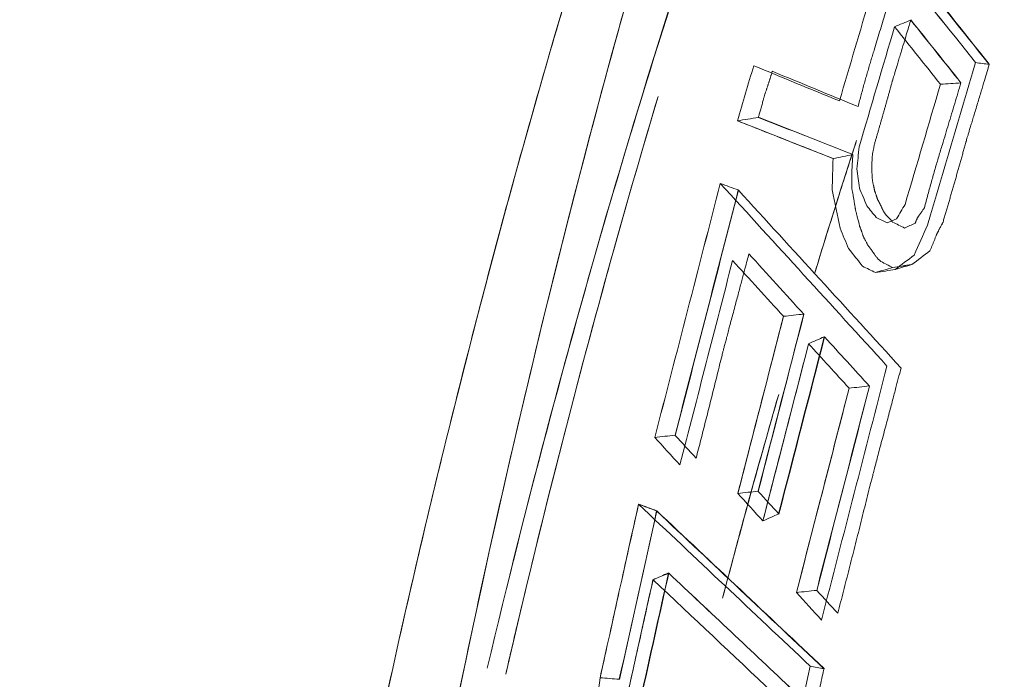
# Model space of a CAD drawing. Header units: millimetres. Extents: x -10 to 594, y 0 to 420.
# Tile 362 of 656: x 203.294 to 203.629, y 281.91 to 282.136. Entities that reach past the tile are written whole.
import ezdxf

# ---------------------------------------------------------------- set-up
doc = ezdxf.new("R2010")
doc.units = ezdxf.units.MM
doc.layers.add('1', color=7, linetype='Continuous', true_color=0xffffff)

msp = doc.modelspace()

# ---------------------------------------------------------------- linework, layer by layer
at = {"layer": '1', "color": 155, "linetype": 'Continuous', "lineweight": 18}
for points, knots in [([(203.4531, 283.65714), (203.36863, 283.65731), (203.20056, 283.62298), (202.87891, 283.42161), (202.5248, 282.9323), (202.23691, 282.05317), (202.13431, 281.01625), (202.23691, 279.97932), (202.5248, 279.10019), (202.87891, 278.61088), (203.20056, 278.40951), (203.36863, 278.37518), (203.4531, 278.37535)], [0, 0, 0, 0, 0.062502, 0.125002, 0.250001, 0.375001, 0.5, 0.624999, 0.749999, 0.874998, 0.937498, 1, 1, 1, 1]), ([(203.45309, 278.37538), (203.36863, 278.3752), (203.20057, 278.40953), (202.87892, 278.61091), (202.52481, 279.10021), (202.23693, 279.97933), (202.13433, 281.01625), (202.23693, 282.05316), (202.52481, 282.93228), (202.87892, 283.42159), (203.20057, 283.62296), (203.36863, 283.65729), (203.45309, 283.65711)], [0, 0, 0, 0, 0.062498, 0.124998, 0.249999, 0.374999, 0.5, 0.625001, 0.750001, 0.875002, 0.937502, 1, 1, 1, 1]), ([(203.56889, 278.40211), (203.48595, 278.40193), (203.32101, 278.43591), (203.00551, 278.63525), (202.65827, 279.11961), (202.37574, 279.98983), (202.27497, 281.01625), (202.37574, 282.04267), (202.65827, 282.91289), (203.00551, 283.39724), (203.32101, 283.59658), (203.48595, 283.63056), (203.56889, 283.63038)], [0, 0, 0, 0, 0.062503, 0.125003, 0.250002, 0.375001, 0.5, 0.624999, 0.749998, 0.874997, 0.937497, 1, 1, 1, 1]), ([(203.48933, 283.62522), (203.43327, 283.61791), (203.29574, 283.58054), (203.00553, 283.39718), (202.65829, 282.91284), (202.37578, 282.04264), (202.27501, 281.01625), (202.37578, 279.98985), (202.65829, 279.11965), (203.00553, 278.63531), (203.27172, 278.46713), (203.38357, 278.42965), (203.41425, 278.42178)], [0, 0, 0, 0, 0.045132, 0.111558, 0.24441, 0.377262, 0.510113, 0.642965, 0.775817, 0.908668, 0.975094, 1, 1, 1, 1]), ([(203.76163, 283.58571), (203.68121, 283.58588), (203.52139, 283.55248), (203.21596, 283.35655), (202.87999, 282.88048), (202.60633, 282.02513), (202.5086, 281.01625), (202.60633, 280.00736), (202.87999, 279.15202), (203.21596, 278.67594), (203.52139, 278.48001), (203.68121, 278.44661), (203.76163, 278.44678)], [0, 0, 0, 0, 0.062503, 0.125003, 0.250002, 0.375001, 0.5, 0.624999, 0.749998, 0.874997, 0.937497, 1, 1, 1, 1]), ([(203.76162, 278.44682), (203.68122, 278.44665), (203.5214, 278.48005), (203.21598, 278.67598), (202.88001, 279.15205), (202.60636, 280.00738), (202.50864, 281.01625), (202.60636, 282.02511), (202.88001, 282.88045), (203.21598, 283.35651), (203.5214, 283.55244), (203.68122, 283.58584), (203.76162, 283.58567)], [0, 0, 0, 0, 0.062497, 0.124997, 0.249998, 0.374999, 0.5, 0.625001, 0.750002, 0.875003, 0.937503, 1, 1, 1, 1]), ([(203.32894, 283.56116), (203.25205, 283.52801), (203.02041, 283.37952), (202.67821, 282.90175), (202.39765, 282.03664), (202.2976, 281.01625), (202.39765, 279.99585), (202.67821, 279.13074), (203.02041, 278.65297), (203.25205, 278.50448), (203.32894, 278.47133)], [0, 0, 0, 0, 0.069043, 0.212695, 0.356348, 0.5, 0.643652, 0.787305, 0.930957, 1, 1, 1, 1]), ([(203.32894, 278.47133), (203.25205, 278.50448), (203.02041, 278.65297), (202.67821, 279.13074), (202.39765, 279.99585), (202.2976, 281.01625), (202.39765, 282.03664), (202.67821, 282.90175), (203.02041, 283.37952), (203.25205, 283.52801), (203.32894, 283.56116)], [0, 0, 0, 0, 0.069043, 0.212695, 0.356348, 0.5, 0.643652, 0.787305, 0.930957, 1, 1, 1, 1]), ([(203.87674, 278.47357), (203.79781, 278.47341), (203.64099, 278.50646), (203.34149, 278.70034), (203.01215, 279.17146), (202.74375, 280.01789), (202.64785, 281.01625), (202.74375, 282.01461), (203.01215, 282.86104), (203.34149, 283.33215), (203.64099, 283.52603), (203.79781, 283.55909), (203.87674, 283.55892)], [0, 0, 0, 0, 0.0625, 0.125, 0.25, 0.375, 0.5, 0.625, 0.75, 0.875, 0.9375, 1, 1, 1, 1]), ([(203.87674, 283.55892), (203.79781, 283.55909), (203.64099, 283.52603), (203.34149, 283.33215), (203.01215, 282.86104), (202.74375, 282.01461), (202.64785, 281.01625), (202.74375, 280.01789), (203.01215, 279.17146), (203.34149, 278.70034), (203.64099, 278.50646), (203.79781, 278.47341), (203.87674, 278.47357)], [0, 0, 0, 0, 0.0625, 0.125, 0.25, 0.375, 0.5, 0.625, 0.75, 0.875, 0.9375, 1, 1, 1, 1]), ([(203.89065, 278.4889), (203.81225, 278.48873), (203.6565, 278.52159), (203.35905, 278.7143), (203.032, 279.18258), (202.76552, 280.0239), (202.67033, 281.01625), (202.76552, 282.00859), (203.032, 282.84992), (203.35905, 283.31819), (203.6565, 283.51091), (203.81225, 283.54376), (203.89065, 283.54359)], [0, 0, 0, 0, 0.0625, 0.125, 0.25, 0.375, 0.5, 0.625, 0.75, 0.875, 0.9375, 1, 1, 1, 1]), ([(203.89065, 283.54359), (203.81225, 283.54376), (203.6565, 283.51091), (203.35905, 283.31819), (203.032, 282.84992), (202.76552, 282.00859), (202.67033, 281.01625), (202.76552, 280.0239), (203.032, 279.18258), (203.35905, 278.7143), (203.6565, 278.52159), (203.81225, 278.48873), (203.89065, 278.4889)], [0, 0, 0, 0, 0.0625, 0.125, 0.25, 0.375, 0.5, 0.625, 0.75, 0.875, 0.9375, 1, 1, 1, 1]), ([(203.9277, 283.34978), (203.85515, 283.34994), (203.71099, 283.3196), (203.43567, 283.14166), (203.13328, 282.7093), (202.88785, 281.93249), (202.80052, 281.01625), (202.88785, 280.1), (203.13328, 279.32319), (203.43567, 278.89083), (203.71099, 278.71289), (203.85515, 278.68255), (203.9277, 278.68271)], [0, 0, 0, 0, 0.0625, 0.125, 0.25, 0.375, 0.5, 0.625, 0.75, 0.875, 0.9375, 1, 1, 1, 1]), ([(203.9277, 278.68271), (203.85515, 278.68255), (203.71099, 278.71289), (203.43567, 278.89083), (203.13328, 279.32319), (202.88785, 280.1), (202.80052, 281.01625), (202.88785, 281.93249), (203.13328, 282.7093), (203.43567, 283.14166), (203.71099, 283.3196), (203.85515, 283.34994), (203.9277, 283.34978)], [0, 0, 0, 0, 0.0625, 0.125, 0.25, 0.375, 0.5, 0.625, 0.75, 0.875, 0.9375, 1, 1, 1, 1]), ([(204.40352, 278.79375), (204.33394, 278.7936), (204.19588, 278.82249), (203.93276, 278.99196), (203.64432, 279.40375), (203.41025, 280.1436), (203.32698, 281.01625), (203.41025, 281.88889), (203.64432, 282.62874), (203.93276, 283.04053), (204.19588, 283.21), (204.33394, 283.23889), (204.40352, 283.23875)], [0, 0, 0, 0, 0.0625, 0.125, 0.25, 0.375, 0.5, 0.625, 0.75, 0.875, 0.9375, 1, 1, 1, 1]), ([(204.40352, 283.23875), (204.40271, 283.23875), (204.40107, 283.23875), (204.39862, 283.23873), (204.39617, 283.23871), (204.39372, 283.23867), (204.39127, 283.23862), (204.38882, 283.23856), (204.38637, 283.23849), (204.38392, 283.23841), (204.38148, 283.23831), (204.37903, 283.2382), (204.37658, 283.23808), (204.37414, 283.23795), (204.37169, 283.23781), (204.36925, 283.23765), (204.36681, 283.23748), (204.36437, 283.2373), (204.36193, 283.23711), (204.35949, 283.23691), (204.35705, 283.23669), (204.35461, 283.23646), (204.35217, 283.23622), (204.34973, 283.23597), (204.34729, 283.23571), (204.34486, 283.23543), (204.34242, 283.23515), (204.33999, 283.23485), (204.33755, 283.23453), (204.33512, 283.23421), (204.33269, 283.23388), (204.33026, 283.23353), (204.32782, 283.23317), (204.32539, 283.2328), (204.32296, 283.23242), (204.32053, 283.23202), (204.31811, 283.23161), (204.31568, 283.2312), (204.31325, 283.23076), (204.31082, 283.23032), (204.3084, 283.22987), (204.30597, 283.2294), (204.30355, 283.22892), (204.30113, 283.22843), (204.2987, 283.22793), (204.29628, 283.22741), (204.29386, 283.22689), (204.29144, 283.22635), (204.28902, 283.2258), (204.2866, 283.22524), (204.28418, 283.22466), (204.28176, 283.22408), (204.27934, 283.22348), (204.27692, 283.22287), (204.27451, 283.22225), (204.27209, 283.22161), (204.26968, 283.22097), (204.26726, 283.22031), (204.26485, 283.21964), (204.26243, 283.21896), (204.26002, 283.21827), (204.25761, 283.21756), (204.2552, 283.21684), (204.25279, 283.21611), (204.25038, 283.21537), (204.24797, 283.21462), (204.24556, 283.21385), (204.24315, 283.21308), (204.24074, 283.21229), (204.23834, 283.21149), (204.23593, 283.21067), (204.23352, 283.20985), (204.23112, 283.20901), (204.22871, 283.20816), (204.22631, 283.2073), (204.22391, 283.20643), (204.2215, 283.20555), (204.2191, 283.20465), (204.2167, 283.20374), (204.2143, 283.20282), (204.2119, 283.20189), (204.2095, 283.20094), (204.2071, 283.19999), (204.2047, 283.19902), (204.2023, 283.19804), (204.1999, 283.19705), (204.18479, 283.19072), (204.15713, 283.17787), (204.1173, 283.15582), (204.07802, 283.13051), (204.03929, 283.10193), (203.99797, 283.06746), (203.95432, 283.02621), (203.90866, 282.97716), (203.86414, 282.9233), (203.82084, 282.86476), (203.77892, 282.80184), (203.73854, 282.73473), (203.69979, 282.66355), (203.6627, 282.5884), (203.62734, 282.50947), (203.59381, 282.42691), (203.56215, 282.34083), (203.52913, 282.2415), (203.49572, 282.1281), (203.46318, 281.99979), (203.43707, 281.87842), (203.41636, 281.76547), (203.40009, 281.66198), (203.38623, 281.55674), (203.37481, 281.44998), (203.36586, 281.34218), (203.35944, 281.23381), (203.35559, 281.12513), (203.35431, 281.01625), (203.35559, 280.90737), (203.35944, 280.79869), (203.36586, 280.69032), (203.37481, 280.58252), (203.38623, 280.47576), (203.40009, 280.37052), (203.41635, 280.26703), (203.435, 280.16536), (203.45597, 280.06574), (203.47923, 279.96839), (203.50473, 279.87344), (203.53242, 279.78108), (203.56215, 279.69166), (203.5938, 279.60559), (203.62734, 279.52303), (203.66269, 279.44409), (203.69978, 279.36894), (203.73854, 279.29777), (203.77891, 279.23066), (203.82084, 279.16773), (203.86414, 279.1092), (203.90865, 279.05534), (203.95432, 279.00629), (204.00109, 278.96208), (204.04887, 278.92281), (204.09755, 278.8886), (204.14711, 278.8595), (204.18209, 278.84287), (204.20193, 278.8346), (204.20637, 278.83279), (204.2108, 278.83103), (204.21523, 278.8293), (204.21967, 278.82762), (204.22411, 278.82598), (204.22855, 278.82438), (204.233, 278.82282), (204.23744, 278.8213), (204.24189, 278.81982), (204.24634, 278.81838), (204.25079, 278.81698), (204.25525, 278.81563), (204.2597, 278.81431), (204.26416, 278.81304), (204.26862, 278.8118), (204.27309, 278.81061), (204.27755, 278.80946), (204.28202, 278.80834), (204.28649, 278.80727), (204.29096, 278.80624), (204.29543, 278.80525), (204.29991, 278.8043), (204.30439, 278.8034), (204.30887, 278.80253), (204.31335, 278.8017), (204.31784, 278.80092), (204.32233, 278.80017), (204.32682, 278.79947), (204.33131, 278.79881), (204.33581, 278.79818), (204.3403, 278.7976), (204.3448, 278.79706), (204.34931, 278.79656), (204.35381, 278.7961), (204.35832, 278.79568), (204.36283, 278.7953), (204.36734, 278.79497), (204.37185, 278.79467), (204.37637, 278.79442), (204.38089, 278.7942), (204.38541, 278.79403), (204.38994, 278.79389), (204.39446, 278.7938), (204.39899, 278.79375), (204.40201, 278.79375), (204.40352, 278.79375)], [0, 0, 0, 0, 0.000746, 0.001492, 0.002237, 0.002983, 0.003728, 0.004473, 0.005218, 0.005962, 0.006707, 0.007451, 0.008195, 0.008939, 0.009683, 0.010427, 0.01117, 0.011913, 0.012657, 0.0134, 0.014143, 0.014885, 0.015628, 0.016371, 0.017113, 0.017855, 0.018598, 0.01934, 0.020082, 0.020824, 0.021566, 0.022307, 0.023049, 0.023791, 0.024532, 0.025274, 0.026015, 0.026757, 0.027498, 0.028239, 0.02898, 0.029722, 0.030463, 0.031204, 0.031945, 0.032686, 0.033427, 0.034168, 0.034909, 0.03565, 0.036391, 0.037132, 0.037874, 0.038615, 0.039356, 0.040097, 0.040838, 0.041579, 0.04232, 0.043062, 0.043803, 0.044545, 0.045286, 0.046027, 0.046769, 0.047511, 0.048252, 0.048994, 0.049736, 0.050478, 0.05122, 0.051962, 0.052705, 0.053447, 0.054189, 0.054932, 0.055675, 0.056418, 0.057161, 0.057904, 0.058647, 0.05939, 0.060134, 0.060878, 0.061621, 0.062365, 0.06311, 0.075698, 0.088229, 0.100725, 0.113207, 0.125697, 0.14129, 0.156857, 0.172441, 0.188081, 0.20372, 0.219302, 0.234867, 0.250452, 0.266047, 0.281627, 0.297231, 0.312895, 0.333766, 0.354549, 0.375329, 0.390906, 0.406468, 0.422052, 0.437697, 0.453344, 0.468917, 0.484456, 0.499999, 0.515541, 0.531079, 0.546652, 0.5623, 0.577944, 0.593528, 0.60909, 0.624668, 0.640257, 0.655835, 0.67144, 0.687107, 0.70277, 0.718373, 0.733954, 0.74955, 0.765134, 0.780698, 0.796281, 0.811921, 0.82756, 0.843143, 0.858711, 0.874306, 0.889914, 0.905519, 0.921164, 0.93689, 0.938265, 0.93964, 0.941013, 0.942387, 0.94376, 0.945132, 0.946504, 0.947876, 0.949247, 0.950618, 0.951989, 0.953359, 0.954729, 0.956099, 0.957469, 0.958839, 0.960208, 0.961578, 0.962947, 0.964317, 0.965686, 0.967055, 0.968425, 0.969794, 0.971164, 0.972534, 0.973903, 0.975274, 0.976644, 0.978014, 0.979385, 0.980756, 0.982128, 0.9835, 0.984872, 0.986244, 0.987618, 0.988991, 0.990365, 0.99174, 0.993115, 0.994491, 0.995867, 0.997244, 0.998622, 1, 1, 1, 1]), ([(203.32653, 281.0988), (203.32656, 281.10046), (203.32662, 281.10378), (203.32672, 281.10877), (203.32682, 281.11375), (203.32693, 281.11873), (203.32705, 281.12371), (203.32717, 281.1287), (203.3273, 281.13368), (203.32743, 281.13865), (203.32757, 281.14363), (203.32771, 281.14861), (203.32786, 281.15359), (203.32802, 281.15856), (203.32818, 281.16354), (203.32834, 281.16851), (203.32852, 281.17348), (203.32869, 281.17846), (203.32888, 281.18343), (203.32907, 281.1884), (203.32926, 281.19337), (203.32946, 281.19833), (203.32967, 281.2033), (203.32988, 281.20827), (203.3301, 281.21323), (203.33032, 281.2182), (203.33055, 281.22316), (203.33078, 281.22812), (203.33102, 281.23309), (203.33127, 281.23805), (203.33152, 281.24301), (203.33178, 281.24797), (203.33204, 281.25292), (203.33231, 281.25788), (203.33258, 281.26284), (203.33286, 281.26779), (203.33315, 281.27275), (203.33344, 281.2777), (203.33374, 281.28265), (203.33404, 281.28761), (203.33435, 281.29256), (203.33466, 281.29751), (203.33498, 281.30246), (203.3353, 281.3074), (203.33563, 281.31235), (203.33597, 281.3173), (203.33631, 281.32224), (203.33666, 281.32719), (203.33701, 281.33213), (203.33737, 281.33707), (203.33774, 281.34202), (203.33811, 281.34696), (203.33848, 281.3519), (203.33886, 281.35684), (203.33925, 281.36177), (203.33964, 281.36671), (203.34004, 281.37165), (203.34045, 281.37658), (203.34086, 281.38152), (203.34127, 281.38645), (203.34169, 281.39138), (203.34212, 281.39631), (203.34255, 281.40125), (203.34299, 281.40618), (203.34343, 281.4111), (203.34388, 281.41603), (203.34434, 281.42096), (203.3448, 281.42589), (203.34526, 281.43081), (203.34574, 281.43574), (203.34621, 281.44066), (203.3467, 281.44558), (203.34719, 281.4505), (203.34768, 281.45542), (203.34818, 281.46034), (203.34869, 281.46526), (203.35157, 281.49302), (203.35727, 281.54335), (203.36676, 281.61567), (203.37743, 281.68716), (203.3893, 281.75782), (203.40343, 281.83339), (203.42016, 281.91344), (203.43984, 281.99743), (203.46125, 282.07955), (203.47743, 282.13563), (203.48704, 282.16724), (203.48946, 282.17514), (203.4919, 282.18302), (203.49436, 282.19087), (203.49683, 282.19869), (203.49931, 282.20648), (203.50181, 282.21425), (203.50433, 282.22199), (203.50686, 282.2297), (203.5094, 282.23739), (203.51196, 282.24505), (203.51454, 282.25268), (203.51713, 282.26029), (203.51973, 282.26787), (203.52235, 282.27542), (203.52498, 282.28295), (203.52763, 282.29045), (203.5303, 282.29792), (203.53298, 282.30537), (203.53567, 282.31279), (203.53838, 282.32018), (203.5411, 282.32755), (203.54384, 282.33489), (203.54659, 282.3422), (203.54936, 282.34948), (203.55214, 282.35674), (203.55494, 282.36398), (203.55775, 282.37118), (203.56058, 282.37836), (203.56342, 282.38551), (203.56628, 282.39264), (203.56915, 282.39974), (203.57203, 282.40681), (203.57494, 282.41386), (203.57785, 282.42087), (203.58078, 282.42787), (203.58373, 282.43483), (203.58669, 282.44177), (203.58967, 282.44868), (203.59166, 282.45327), (203.59266, 282.45556)], [0, 0, 0, 0, 0.003322, 0.006643, 0.009965, 0.013286, 0.016607, 0.019927, 0.023248, 0.026568, 0.029888, 0.033208, 0.036528, 0.039848, 0.043168, 0.046487, 0.049807, 0.053127, 0.056446, 0.059766, 0.063086, 0.066406, 0.069726, 0.073046, 0.076366, 0.079686, 0.083007, 0.086328, 0.089649, 0.09297, 0.096291, 0.099613, 0.102935, 0.106257, 0.10958, 0.112903, 0.116226, 0.11955, 0.122874, 0.126198, 0.129523, 0.132849, 0.136175, 0.139501, 0.142828, 0.146156, 0.149484, 0.152812, 0.156141, 0.159471, 0.162802, 0.166133, 0.169465, 0.172797, 0.17613, 0.179464, 0.182799, 0.186134, 0.189471, 0.192808, 0.196146, 0.199484, 0.202824, 0.206164, 0.209506, 0.212848, 0.216191, 0.219536, 0.222881, 0.226227, 0.229574, 0.232922, 0.236272, 0.239622, 0.242974, 0.246326, 0.24968, 0.299754, 0.349719, 0.399637, 0.449572, 0.499585, 0.562102, 0.624554, 0.687059, 0.749737, 0.756029, 0.762317, 0.768602, 0.774884, 0.781163, 0.78744, 0.793713, 0.799984, 0.806252, 0.812518, 0.818782, 0.825044, 0.831303, 0.837561, 0.843817, 0.850072, 0.856324, 0.862576, 0.868826, 0.875075, 0.881323, 0.88757, 0.893816, 0.900062, 0.906307, 0.912552, 0.918796, 0.92504, 0.931284, 0.937528, 0.943773, 0.950017, 0.956262, 0.962508, 0.968754, 0.975001, 0.981249, 0.987498, 0.993749, 1, 1, 1, 1]), ([(203.46061, 281.94598), (203.46062, 281.94602), (203.46063, 281.94607), (203.47358, 281.99845), (203.50162, 282.10066), (203.53373, 282.19731), (203.55073, 282.24403)], [0, 0, 0, 0, 0.000438, 0.000438, 0.500469, 1, 1, 1, 1]), ([(203.61941, 282.12091), (203.61024, 282.13241), (203.59191, 282.15541), (203.57358, 282.1784), (203.56442, 282.1899)], [0, 0, 0, 0, 0.500041, 1, 1, 1, 1]), ([(203.5905, 282.14407), (203.59019, 282.143), (203.58956, 282.14087), (203.58861, 282.1377), (203.58767, 282.13454), (203.58672, 282.1314), (203.58577, 282.12828), (203.58495, 282.1256), (203.58426, 282.12336), (203.58371, 282.12151), (203.58316, 282.11965), (203.58261, 282.11776), (203.58206, 282.11584), (203.58151, 282.1139), (203.58097, 282.11194), (203.58043, 282.10995), (203.57988, 282.10793), (203.57953, 282.10658), (203.57935, 282.10589)], [0, 0, 0, 0, 0.083963, 0.167602, 0.250919, 0.333914, 0.416588, 0.498942, 0.54707, 0.595631, 0.644627, 0.694061, 0.743935, 0.794253, 0.845016, 0.896227, 0.947887, 1, 1, 1, 1]), ([(203.58486, 282.09283), (203.58497, 282.09319), (203.58518, 282.09393), (203.58551, 282.09503), (203.58583, 282.09614), (203.58616, 282.09726), (203.58648, 282.09837), (203.5868, 282.09949), (203.58713, 282.10061), (203.58745, 282.10174), (203.58777, 282.10287), (203.58809, 282.104), (203.58842, 282.10514), (203.58874, 282.10628), (203.58906, 282.10743), (203.58938, 282.10857), (203.5897, 282.10973), (203.59002, 282.11088), (203.59034, 282.11204), (203.59067, 282.1132), (203.59091, 282.11409), (203.5911, 282.11478), (203.59126, 282.11533), (203.59149, 282.11609), (203.59178, 282.11705), (203.59213, 282.11823), (203.59255, 282.11961), (203.59303, 282.1212), (203.59358, 282.123), (203.5943, 282.12536), (203.59512, 282.12808), (203.59598, 282.13094), (203.59671, 282.13336), (203.59715, 282.13483), (203.59734, 282.13549)], [0, 0, 0, 0, 0.025866, 0.051787, 0.077763, 0.103794, 0.129879, 0.15602, 0.182217, 0.208468, 0.234775, 0.261137, 0.287555, 0.314028, 0.340557, 0.367141, 0.393782, 0.420478, 0.44723, 0.474038, 0.500902, 0.508849, 0.521748, 0.539598, 0.562401, 0.590156, 0.622863, 0.660522, 0.703132, 0.750693, 0.82868, 0.896226, 0.953332, 1, 1, 1, 1]), ([(203.5918, 282.13314), (203.59441, 282.12987), (203.59963, 282.12332), (203.60485, 282.11678), (203.60746, 282.1135)], [0, 0, 0, 0, 0.499854, 1, 1, 1, 1]), ([(203.60832, 282.06649), (203.60847, 282.06698), (203.60876, 282.06796), (203.60919, 282.06944), (203.60962, 282.07092), (203.61006, 282.07241), (203.61049, 282.0739), (203.61092, 282.07539), (203.61136, 282.07689), (203.61179, 282.07839), (203.61222, 282.0799), (203.61265, 282.08141), (203.61308, 282.08292), (203.61351, 282.08444), (203.61395, 282.08596), (203.61438, 282.08749), (203.61481, 282.08902), (203.61524, 282.09056), (203.61567, 282.0921), (203.61598, 282.09325), (203.61622, 282.09409), (203.6164, 282.09468), (203.61663, 282.09548), (203.61694, 282.0965), (203.61731, 282.09773), (203.61774, 282.09918), (203.61824, 282.10083), (203.6188, 282.1027), (203.61943, 282.10479), (203.62029, 282.10764), (203.62131, 282.111), (203.62239, 282.11462), (203.62331, 282.11768), (203.62386, 282.11954), (203.6241, 282.12037)], [0, 0, 0, 0, 0.02739, 0.054831, 0.082321, 0.109861, 0.13745, 0.16509, 0.19278, 0.220521, 0.248311, 0.276151, 0.304042, 0.331984, 0.359975, 0.388017, 0.41611, 0.444253, 0.472447, 0.500692, 0.507644, 0.518603, 0.533569, 0.552543, 0.575524, 0.602512, 0.633508, 0.66851, 0.707519, 0.750533, 0.828662, 0.896281, 0.953393, 1, 1, 1, 1]), ([(203.55011, 282.11795), (203.55007, 282.1178), (203.54998, 282.11752), (203.54985, 282.11709), (203.54973, 282.11666), (203.5496, 282.11624), (203.54947, 282.11582), (203.54934, 282.1154), (203.54921, 282.11499), (203.54908, 282.11458), (203.54895, 282.11417), (203.54882, 282.11377), (203.54869, 282.11337), (203.54856, 282.11297), (203.54843, 282.11258), (203.5483, 282.11219), (203.54817, 282.1118), (203.54804, 282.11142), (203.54791, 282.11104), (203.54778, 282.11066), (203.54767, 282.11038), (203.5476, 282.11015), (203.54754, 282.10995), (203.54746, 282.10968), (203.54736, 282.10931), (203.54723, 282.10887), (203.54709, 282.10834), (203.54692, 282.10772), (203.54672, 282.10702), (203.54643, 282.10598), (203.54609, 282.10472), (203.54571, 282.10337), (203.54548, 282.10258), (203.54538, 282.10223)], [0, 0, 0, 0, 0.02738, 0.054624, 0.081733, 0.108708, 0.135549, 0.162256, 0.18883, 0.215272, 0.241581, 0.267759, 0.293806, 0.319721, 0.345507, 0.371163, 0.39669, 0.422088, 0.447359, 0.472501, 0.497517, 0.504645, 0.516942, 0.534415, 0.557066, 0.584895, 0.617902, 0.656089, 0.699456, 0.748002, 0.850663, 0.93466, 1, 1, 1, 1]), ([(203.61444, 282.11405), (203.61409, 282.11286), (203.61339, 282.11048), (203.61233, 282.10693), (203.61127, 282.1034), (203.61021, 282.09989), (203.60915, 282.09639), (203.60824, 282.0934), (203.60747, 282.09088), (203.60685, 282.08882), (203.60623, 282.08673), (203.60562, 282.08461), (203.605, 282.08247), (203.60439, 282.08031), (203.60378, 282.07812), (203.60317, 282.0759), (203.60256, 282.07365), (203.60216, 282.07214), (203.60196, 282.07139)], [0, 0, 0, 0, 0.083921, 0.167542, 0.250863, 0.333884, 0.416607, 0.499032, 0.547286, 0.595944, 0.645008, 0.69448, 0.744362, 0.794656, 0.845365, 0.896491, 0.948035, 1, 1, 1, 1]), ([(203.51117, 282.10931), (203.5061, 282.09232), (203.49521, 282.05464), (203.47929, 281.99534), (203.4672, 281.94645), (203.46069, 281.91858), (203.45923, 281.91223)], [0, 0, 0, 0, 0.267158, 0.586898, 0.906252, 1, 1, 1, 1]), ([(203.53822, 282.10103), (203.54378, 282.09884), (203.55465, 282.09456), (203.56553, 282.09028), (203.57085, 282.08818)], [0, 0, 0, 0, 0.511249, 1, 1, 1, 1]), ([(203.56461, 282.04913), (203.56721, 282.05764), (203.57191, 282.07277), (203.57671, 282.08776), (203.57884, 282.09432)], [0, 0, 0, 0, 0.560159, 1, 1, 1, 1]), ([(203.58401, 282.08466), (203.58402, 282.08472), (203.58403, 282.08486), (203.58404, 282.08509), (203.58406, 282.08535), (203.58407, 282.08565), (203.58408, 282.08599), (203.58409, 282.08636), (203.58409, 282.08681), (203.58411, 282.08732), (203.58413, 282.08786), (203.58416, 282.08836), (203.58422, 282.08901), (203.58433, 282.08985), (203.58448, 282.09065), (203.5846, 282.09127), (203.58468, 282.09166), (203.58474, 282.09202), (203.58479, 282.09232), (203.58483, 282.09259), (203.58485, 282.09275), (203.58486, 282.09283)], [0, 0, 0, 0, 0.022724, 0.04973, 0.081055, 0.116727, 0.156763, 0.201173, 0.249968, 0.317506, 0.381488, 0.442034, 0.499288, 0.617011, 0.748924, 0.805621, 0.856348, 0.90112, 0.939959, 0.9729, 1, 1, 1, 1]), ([(203.57756, 282.08956), (203.57755, 282.08942), (203.57754, 282.0891), (203.57752, 282.08859), (203.57748, 282.088), (203.57745, 282.08733), (203.57739, 282.08647), (203.57734, 282.0855), (203.57728, 282.08452), (203.57724, 282.08345), (203.57721, 282.08219), (203.57723, 282.081), (203.57725, 282.08012), (203.57727, 282.07958), (203.57727, 282.07909), (203.57728, 282.07867), (203.57728, 282.0783), (203.57728, 282.07799), (203.57728, 282.07781), (203.57727, 282.07772)], [0, 0, 0, 0, 0.037054, 0.08052, 0.130407, 0.186723, 0.249472, 0.349883, 0.433069, 0.499055, 0.622737, 0.749388, 0.799909, 0.845515, 0.886209, 0.921995, 0.95288, 0.978876, 1, 1, 1, 1]), ([(203.58496, 282.07731), (203.58496, 282.07737), (203.58494, 282.07749), (203.5849, 282.07769), (203.58486, 282.07791), (203.58481, 282.07816), (203.58475, 282.07844), (203.58468, 282.07875), (203.58459, 282.07912), (203.58449, 282.07954), (203.5844, 282.07999), (203.58433, 282.08043), (203.58424, 282.08101), (203.58417, 282.08178), (203.58413, 282.08256), (203.58411, 282.08317), (203.58409, 282.08356), (203.58408, 282.0839), (203.58406, 282.0842), (203.58404, 282.08445), (203.58402, 282.08459), (203.58401, 282.08466)], [0, 0, 0, 0, 0.022836, 0.049938, 0.081352, 0.117109, 0.157228, 0.201725, 0.25061, 0.318206, 0.382202, 0.442743, 0.499998, 0.617573, 0.749336, 0.805959, 0.856609, 0.901303, 0.940068, 0.972945, 1, 1, 1, 1]), ([(203.53238, 282.07968), (203.52867, 282.06524), (203.52124, 282.03635), (203.51378, 282.00746), (203.51005, 281.99302)], [0, 0, 0, 0, 0.500026, 1, 1, 1, 1]), ([(203.57727, 282.07772), (203.57731, 282.07755), (203.57738, 282.0772), (203.57748, 282.07667), (203.57759, 282.07613), (203.57769, 282.07558), (203.57779, 282.07501), (203.57789, 282.07443), (203.57799, 282.07383), (203.57808, 282.07322), (203.57818, 282.0726), (203.57828, 282.07197), (203.57834, 282.07149), (203.57839, 282.07116), (203.57843, 282.07097), (203.57848, 282.07075), (203.57853, 282.0705), (203.5786, 282.07021), (203.57868, 282.06989), (203.57877, 282.06954), (203.57887, 282.06915), (203.57898, 282.06873), (203.57912, 282.06817), (203.5793, 282.06752), (203.57948, 282.06682), (203.57963, 282.06622), (203.57975, 282.06571), (203.57981, 282.06541), (203.57984, 282.06527)], [0, 0, 0, 0, 0.041235, 0.083291, 0.126172, 0.169886, 0.214438, 0.259833, 0.306077, 0.353173, 0.401128, 0.449944, 0.499626, 0.511468, 0.526196, 0.543836, 0.564402, 0.587905, 0.614351, 0.643745, 0.676088, 0.711385, 0.749636, 0.816851, 0.875483, 0.92554, 0.967037, 1, 1, 1, 1]), ([(203.58772, 282.07078), (203.58767, 282.07089), (203.58758, 282.0711), (203.58745, 282.07141), (203.58731, 282.07171), (203.58717, 282.07201), (203.58703, 282.07229), (203.5869, 282.07256), (203.58676, 282.07283), (203.58662, 282.07309), (203.58648, 282.07334), (203.58634, 282.07358), (203.58624, 282.07374), (203.58616, 282.07387), (203.58612, 282.07396), (203.58608, 282.07407), (203.58602, 282.07421), (203.58596, 282.07437), (203.5859, 282.07456), (203.58583, 282.07477), (203.58575, 282.07501), (203.58566, 282.07527), (203.58555, 282.07561), (203.58543, 282.07601), (203.58529, 282.07643), (203.58516, 282.07679), (203.58506, 282.07707), (203.58499, 282.07724), (203.58496, 282.07731)], [0, 0, 0, 0, 0.049085, 0.097442, 0.145082, 0.192017, 0.23826, 0.283823, 0.328719, 0.372962, 0.416568, 0.45955, 0.501926, 0.512867, 0.526834, 0.543884, 0.56405, 0.587351, 0.613798, 0.643402, 0.676166, 0.712096, 0.751195, 0.818041, 0.876323, 0.926056, 0.967266, 1, 1, 1, 1]), ([(203.59114, 282.06649), (203.59106, 282.0666), (203.59089, 282.06681), (203.59063, 282.06711), (203.59038, 282.06739), (203.59012, 282.06767), (203.58987, 282.06793), (203.58961, 282.06818), (203.58939, 282.06839), (203.58919, 282.06858), (203.58903, 282.06875), (203.58886, 282.06894), (203.5887, 282.06916), (203.58853, 282.06938), (203.58837, 282.06963), (203.58821, 282.06989), (203.58804, 282.07017), (203.58788, 282.07047), (203.58777, 282.07067), (203.58772, 282.07078)], [0, 0, 0, 0, 0.073709, 0.146707, 0.219015, 0.290658, 0.36166, 0.432047, 0.501845, 0.547099, 0.593189, 0.640188, 0.688166, 0.737189, 0.787319, 0.838613, 0.891125, 0.944905, 1, 1, 1, 1]), ([(203.60196, 282.07139), (203.60188, 282.07126), (203.60173, 282.07099), (203.60149, 282.07062), (203.60125, 282.07025), (203.60101, 282.06991), (203.60078, 282.06958), (203.60054, 282.06926), (203.60033, 282.069), (203.60016, 282.06878), (203.60002, 282.06859), (203.59989, 282.06838), (203.59975, 282.06815), (203.59962, 282.0679), (203.59949, 282.06764), (203.59935, 282.06736), (203.59922, 282.06707), (203.59909, 282.06675), (203.59896, 282.06642), (203.59887, 282.0662), (203.59883, 282.06608)], [0, 0, 0, 0, 0.074381, 0.147782, 0.22023, 0.291758, 0.362396, 0.43218, 0.501142, 0.54087, 0.581532, 0.623202, 0.665947, 0.70983, 0.75491, 0.801241, 0.848871, 0.897847, 0.948211, 1, 1, 1, 1]), ([(203.57984, 282.06527), (203.57988, 282.06518), (203.57996, 282.06499), (203.58007, 282.06471), (203.58019, 282.06442), (203.5803, 282.06411), (203.58041, 282.0638), (203.58053, 282.06349), (203.58064, 282.06316), (203.58075, 282.06283), (203.58087, 282.06249), (203.58098, 282.06214), (203.58106, 282.06186), (203.58113, 282.06167), (203.58117, 282.06156), (203.58123, 282.06143), (203.5813, 282.06128), (203.58138, 282.06111), (203.58148, 282.06092), (203.58158, 282.06071), (203.58171, 282.06049), (203.58188, 282.06017), (203.58208, 282.05979), (203.58229, 282.05938), (203.58246, 282.05904), (203.58256, 282.05883), (203.5826, 282.05874)], [0, 0, 0, 0, 0.041819, 0.084301, 0.127458, 0.171299, 0.215833, 0.261068, 0.307014, 0.353677, 0.401066, 0.449188, 0.498049, 0.511263, 0.528054, 0.548475, 0.572556, 0.600313, 0.63176, 0.666902, 0.705747, 0.748298, 0.831264, 0.900843, 0.957066, 1, 1, 1, 1]), ([(203.60387, 282.05669), (203.60393, 282.05683), (203.60406, 282.05712), (203.60425, 282.05755), (203.60444, 282.05799), (203.60463, 282.05845), (203.60483, 282.05891), (203.60502, 282.05937), (203.60521, 282.05985), (203.6054, 282.06033), (203.60558, 282.06083), (203.60577, 282.06133), (203.60591, 282.06172), (203.60602, 282.06199), (203.60609, 282.06215), (203.60619, 282.06235), (203.6063, 282.06258), (203.60643, 282.06284), (203.60658, 282.06313), (203.60674, 282.06345), (203.60693, 282.0638), (203.60717, 282.06425), (203.60744, 282.06475), (203.60773, 282.06529), (203.60796, 282.06575), (203.60816, 282.06614), (203.60827, 282.06638), (203.60832, 282.06649)], [0, 0, 0, 0, 0.043287, 0.086971, 0.131055, 0.175544, 0.220442, 0.265754, 0.311484, 0.357636, 0.404214, 0.451221, 0.498661, 0.511706, 0.528407, 0.548789, 0.572866, 0.600646, 0.632134, 0.667334, 0.706249, 0.748881, 0.81624, 0.875022, 0.925234, 0.966887, 1, 1, 1, 1]), ([(203.5826, 282.05874), (203.58272, 282.05858), (203.58297, 282.05827), (203.58334, 282.05778), (203.58371, 282.05728), (203.58408, 282.05676), (203.58444, 282.05623), (203.58477, 282.05574), (203.58507, 282.0553), (203.58533, 282.05494), (203.58559, 282.0546), (203.58585, 282.05428), (203.58611, 282.05399), (203.58637, 282.05371), (203.58663, 282.05346), (203.5869, 282.05323), (203.58707, 282.05309), (203.58716, 282.05302)], [0, 0, 0, 0, 0.081103, 0.162889, 0.245374, 0.328575, 0.412508, 0.497188, 0.556744, 0.615266, 0.6728, 0.729391, 0.785088, 0.839943, 0.894009, 0.947342, 1, 1, 1, 1]), ([(203.52415, 281.98595), (203.52442, 281.98699), (203.52495, 281.98908), (203.52576, 281.99222), (203.52656, 281.99537), (203.52737, 281.99854), (203.52817, 282.00171), (203.52897, 282.00489), (203.52977, 282.00809), (203.53057, 282.0113), (203.53137, 282.01452), (203.53217, 282.01775), (203.53277, 282.02018), (203.53319, 282.02188), (203.53345, 282.0229), (203.53377, 282.02412), (203.53414, 282.02555), (203.53457, 282.02719), (203.53505, 282.02902), (203.53559, 282.03106), (203.53619, 282.03331), (203.53685, 282.03576), (203.53772, 282.03901), (203.53873, 282.0428), (203.53981, 282.04686), (203.54073, 282.05033), (203.54149, 282.0532), (203.54193, 282.05492), (203.54213, 282.05568)], [0, 0, 0, 0, 0.044857, 0.089828, 0.134911, 0.180109, 0.225419, 0.270843, 0.316382, 0.362034, 0.4078, 0.453681, 0.499676, 0.511323, 0.525938, 0.543523, 0.564076, 0.587599, 0.614091, 0.643553, 0.675983, 0.711383, 0.749751, 0.817122, 0.875831, 0.925879, 0.967268, 1, 1, 1, 1]), ([(203.59768, 282.05201), (203.59655, 282.05184), (203.59437, 282.0515), (203.59219, 282.05116), (203.59113, 282.05099)], [0, 0, 0, 0, 0.51549, 1, 1, 1, 1]), ([(203.58526, 282.04926), (203.58639, 282.04944), (203.58866, 282.04979), (203.59093, 282.05014), (203.59206, 282.05032)], [0, 0, 0, 0, 0.499549, 1, 1, 1, 1]), ([(203.55393, 282.03435), (203.5514, 282.02452), (203.54622, 282.00438), (203.54102, 281.98423), (203.53836, 281.97391)], [0, 0, 0, 0, 0.487674, 1, 1, 1, 1]), ([(203.5469, 281.96454), (203.54957, 281.97486), (203.55476, 281.99501), (203.55995, 282.01515), (203.56248, 282.02498)], [0, 0, 0, 0, 0.512324, 1, 1, 1, 1]), ([(203.57245, 281.93302), (203.57277, 281.93428), (203.57342, 281.93679), (203.57438, 281.94056), (203.57535, 281.94434), (203.57632, 281.94814), (203.57728, 281.95195), (203.57825, 281.95577), (203.57921, 281.9596), (203.58017, 281.96344), (203.58113, 281.96729), (203.5821, 281.97116), (203.58281, 281.97408), (203.58332, 281.97611), (203.58364, 281.97735), (203.58402, 281.97883), (203.58447, 281.98055), (203.58498, 281.98251), (203.58556, 281.98472), (203.58621, 281.98716), (203.58692, 281.98985), (203.5877, 281.99278), (203.58874, 281.99668), (203.58995, 282.00123), (203.59124, 282.00612), (203.59234, 282.01029), (203.59325, 282.01373), (203.59378, 282.01579), (203.59401, 282.0167)], [0, 0, 0, 0, 0.044935, 0.089967, 0.135097, 0.180325, 0.225651, 0.271074, 0.316596, 0.362216, 0.407935, 0.453752, 0.499667, 0.511486, 0.526235, 0.543915, 0.564526, 0.588068, 0.614542, 0.643946, 0.676282, 0.711547, 0.749743, 0.81722, 0.875983, 0.926032, 0.967371, 1, 1, 1, 1]), ([(203.57631, 282.00982), (203.57338, 281.99845), (203.5674, 281.9752), (203.5614, 281.95196), (203.55833, 281.94009)], [0, 0, 0, 0, 0.48932, 1, 1, 1, 1]), ([(203.53317, 281.93818), (203.53582, 281.94831), (203.54207, 281.97163), (203.54854, 281.99467), (203.55229, 282.00766)], [0, 0, 0, 0, 0.43213, 1, 1, 1, 1]), ([(203.47991, 278.4802), (203.41768, 278.4859), (203.27586, 278.52158), (202.98571, 278.70414), (202.6472, 279.17448), (202.37226, 280.01952), (202.27438, 281.01625), (202.33963, 281.68073), (202.40177, 281.98769)], [0, 0, 0, 0, 0.079048, 0.181376, 0.386032, 0.590688, 0.795344, 1, 1, 1, 1]), ([(202.40177, 281.98769), (202.33963, 281.68073), (202.27438, 281.01625), (202.37226, 280.01952), (202.6472, 279.17448), (202.98571, 278.70414), (203.27587, 278.52158), (203.41768, 278.4859), (203.47991, 278.4802)], [0, 0, 0, 0, 0.204656, 0.409312, 0.613968, 0.818624, 0.920952, 1, 1, 1, 1]), ([(203.50451, 281.97024), (203.50233, 281.96037), (203.49796, 281.94063), (203.49358, 281.92089), (203.49139, 281.91102)], [0, 0, 0, 0, 0.500026, 1, 1, 1, 1]), ([(203.56303, 281.915), (203.55328, 281.9242), (203.53377, 281.94262), (203.51426, 281.96103), (203.50451, 281.97024)], [0, 0, 0, 0, 0.500033, 1, 1, 1, 1]), ([(203.50026, 281.90306), (203.50185, 281.91019), (203.50491, 281.92399), (203.50797, 281.93779), (203.50944, 281.94447)], [0, 0, 0, 0, 0.516234, 1, 1, 1, 1]), ([(203.55509, 281.85666), (203.55521, 281.85721), (203.55546, 281.85832), (203.55583, 281.85999), (203.55619, 281.86166), (203.55656, 281.86334), (203.55693, 281.86502), (203.55729, 281.86671), (203.55766, 281.8684), (203.55803, 281.8701), (203.55839, 281.8718), (203.55876, 281.8735), (203.55912, 281.87521), (203.55949, 281.87693), (203.55985, 281.87865), (203.56021, 281.88037), (203.56058, 281.8821), (203.56094, 281.88384), (203.56121, 281.88516), (203.56142, 281.88615), (203.56159, 281.88691), (203.56182, 281.88795), (203.56212, 281.88926), (203.56248, 281.89085), (203.5629, 281.89271), (203.56339, 281.89486), (203.56394, 281.89728), (203.56467, 281.90048), (203.56551, 281.90417), (203.56639, 281.90806), (203.56712, 281.91132), (203.56756, 281.9133), (203.56776, 281.91418)], [0, 0, 0, 0, 0.028947, 0.057956, 0.087026, 0.116158, 0.145351, 0.174606, 0.203922, 0.2333, 0.26274, 0.292242, 0.321805, 0.35143, 0.381118, 0.410867, 0.440678, 0.470552, 0.500487, 0.508845, 0.522053, 0.540114, 0.563027, 0.590792, 0.623409, 0.660877, 0.703197, 0.750368, 0.829042, 0.896871, 0.953857, 1, 1, 1, 1])]:
    msp.add_open_spline(points, degree=3, knots=knots, dxfattribs=at)
for points in [[(203.59266, 282.45556), (203.51267, 282.27221), (203.38322, 281.84441), (203.33104, 281.34859), (203.32653, 281.0988)], [(203.55068, 282.2441), (203.51323, 282.14119), (203.48044, 282.03056), (203.45294, 281.91431)], [(203.56443, 282.1899), (203.58275, 282.1669), (203.60107, 282.14391), (203.61941, 282.12092)], [(203.57048, 282.18748), (203.58833, 282.16508), (203.60618, 282.14268), (203.62404, 282.12028)], [(203.6241, 282.12037), (203.60624, 282.14277), (203.58839, 282.16516), (203.57054, 282.18755)], [(203.57301, 282.1078), (203.57652, 282.11971), (203.58003, 282.13161), (203.58353, 282.14352)], [(203.5918, 282.13314), (203.58778, 282.11949), (203.58376, 282.10583), (203.57973, 282.09217)], [(203.59733, 282.13541), (203.59549, 282.13466), (203.59364, 282.1339), (203.5918, 282.13314)], [(203.60746, 282.1135), (203.60224, 282.12005), (203.59702, 282.1266), (203.5918, 282.13314)], [(203.61443, 282.11397), (203.60873, 282.12112), (203.60303, 282.12826), (203.59733, 282.13541)], [(203.59734, 282.13549), (203.60304, 282.12834), (203.60874, 282.12119), (203.61444, 282.11405)], [(203.53822, 282.10103), (203.54008, 282.10731), (203.54193, 282.11358), (203.54378, 282.11985)], [(203.54378, 282.11985), (203.55352, 282.11583), (203.56327, 282.11182), (203.57301, 282.1078)], [(203.61941, 282.12092), (203.61397, 282.10242), (203.60852, 282.08393), (203.60307, 282.06544)], [(203.62404, 282.12028), (203.6225, 282.12049), (203.62095, 282.1207), (203.61941, 282.12091)], [(203.57935, 282.10589), (203.5696, 282.10991), (203.55985, 282.11393), (203.55011, 282.11795)], [(203.59538, 282.07253), (203.59941, 282.08619), (203.60344, 282.09984), (203.60746, 282.1135)], [(203.60746, 282.1135), (203.60978, 282.11366), (203.6121, 282.11381), (203.61443, 282.11397)], [(203.45924, 281.91223), (203.47484, 281.97986), (203.49219, 282.04568), (203.51117, 282.1093)], [(203.54537, 282.1022), (203.54298, 282.10181), (203.5406, 282.10142), (203.53822, 282.10103)], [(203.57755, 282.08954), (203.56682, 282.09376), (203.55609, 282.09798), (203.54537, 282.1022)], [(203.54538, 282.10223), (203.5561, 282.09801), (203.56683, 282.09379), (203.57756, 282.08956)], [(203.57085, 282.08818), (203.55997, 282.09247), (203.5491, 282.09675), (203.53822, 282.10103)], [(203.57882, 282.09429), (203.57399, 282.07939), (203.56925, 282.06433), (203.56461, 282.04914)], [(203.57973, 282.09217), (203.57947, 282.08967), (203.57921, 282.08717), (203.57895, 282.08467)], [(203.57085, 282.08818), (203.57308, 282.08863), (203.57531, 282.08908), (203.57755, 282.08954)], [(203.57051, 282.07747), (203.57062, 282.08104), (203.57073, 282.08461), (203.57085, 282.08818)], [(203.57895, 282.08467), (203.57923, 282.08248), (203.57952, 282.08029), (203.5798, 282.0781)], [(203.51005, 281.99301), (203.51752, 282.0219), (203.52496, 282.05079), (203.53239, 282.07968)], [(203.53853, 282.07744), (203.53648, 282.07819), (203.53443, 282.07894), (203.53238, 282.07968)], [(203.53239, 282.07968), (203.55132, 282.05892), (203.57027, 282.03815), (203.58921, 282.01738)], [(203.51696, 281.99376), (203.52417, 282.02166), (203.53136, 282.04955), (203.53853, 282.07744)], [(203.53856, 282.07737), (203.53139, 282.04948), (203.5242, 282.02159), (203.517, 281.9937)], [(203.59401, 282.0167), (203.57552, 282.03693), (203.55704, 282.05715), (203.53856, 282.07737)], [(203.57321, 282.06439), (203.57231, 282.06875), (203.57141, 282.07311), (203.57051, 282.07747)], [(203.5798, 282.0781), (203.58065, 282.07609), (203.58149, 282.07409), (203.58234, 282.07208)], [(203.58234, 282.07208), (203.5834, 282.07075), (203.58447, 282.06941), (203.58553, 282.06808)], [(203.59251, 282.06765), (203.59347, 282.06928), (203.59443, 282.0709), (203.59538, 282.07253)], [(203.58553, 282.06808), (203.58678, 282.06745), (203.58804, 282.06682), (203.58929, 282.0662)], [(203.58929, 282.0662), (203.59036, 282.06668), (203.59144, 282.06717), (203.59251, 282.06765)], [(203.59522, 282.06445), (203.59386, 282.06513), (203.5925, 282.06581), (203.59114, 282.06649)], [(203.59883, 282.06608), (203.59763, 282.06554), (203.59643, 282.06499), (203.59522, 282.06445)], [(203.60307, 282.06544), (203.60152, 282.06204), (203.59997, 282.05864), (203.59843, 282.05523)], [(203.57614, 282.05744), (203.57516, 282.05975), (203.57418, 282.06207), (203.57321, 282.06439)], [(203.54213, 282.05568), (203.54838, 282.0488), (203.55463, 282.04191), (203.56088, 282.03503)], [(203.58092, 282.05143), (203.57933, 282.05343), (203.57773, 282.05543), (203.57614, 282.05744)], [(203.59843, 282.05523), (203.59631, 282.05359), (203.59418, 282.05196), (203.59206, 282.05032)], [(203.5977, 282.05199), (203.59975, 282.05356), (203.60181, 282.05512), (203.60387, 282.05669)], [(203.53658, 282.05337), (203.5306, 282.03013), (203.52461, 282.00689), (203.5186, 281.98364)], [(203.55393, 282.03435), (203.54815, 282.04069), (203.54236, 282.04703), (203.53658, 282.05337)], [(203.58716, 282.05302), (203.58849, 282.05234), (203.58982, 282.05166), (203.59115, 282.05098)], [(203.59115, 282.05098), (203.59333, 282.05132), (203.59551, 282.05166), (203.5977, 282.05199)], [(203.59206, 282.05032), (203.59393, 282.05088), (203.59581, 282.05145), (203.59768, 282.05201)], [(203.58526, 282.04926), (203.58382, 282.04998), (203.58237, 282.05071), (203.58092, 282.05143)], [(203.59113, 282.05099), (203.58917, 282.05042), (203.58722, 282.04984), (203.58526, 282.04926)], [(203.59206, 282.05032), (203.5898, 282.04996), (203.58753, 282.04961), (203.58526, 282.04926)], [(203.54527, 281.97466), (203.55047, 281.99481), (203.55567, 282.01495), (203.56085, 282.0351)], [(203.56088, 282.03503), (203.5557, 282.01488), (203.55051, 281.99474), (203.54531, 281.97459)], [(203.56085, 282.0351), (203.55854, 282.03485), (203.55624, 282.0346), (203.55393, 282.03435)], [(203.53836, 281.97391), (203.54356, 281.99406), (203.54875, 282.0142), (203.55393, 282.03435)], [(203.56248, 282.02497), (203.5573, 282.00483), (203.55211, 281.98469), (203.54691, 281.96454)], [(203.56783, 282.02736), (203.56265, 282.00722), (203.55746, 281.98707), (203.55226, 281.96692)], [(203.55238, 281.96685), (203.55758, 281.98699), (203.56277, 282.00714), (203.56795, 282.02728)], [(203.56248, 282.02498), (203.56426, 282.02577), (203.56605, 282.02657), (203.56783, 282.02736)], [(203.57631, 282.00982), (203.5717, 282.01487), (203.56709, 282.01992), (203.56248, 282.02497)], [(203.56795, 282.02728), (203.57305, 282.02169), (203.57816, 282.01609), (203.58326, 282.0105)], [(203.58921, 282.01738), (203.58179, 281.98849), (203.57435, 281.95961), (203.56689, 281.93072)], [(203.55834, 281.94009), (203.56434, 281.96333), (203.57033, 281.98658), (203.57631, 282.00982)], [(203.56525, 281.94084), (203.57126, 281.96408), (203.57725, 281.98733), (203.58323, 282.01057)], [(203.58326, 282.0105), (203.57729, 281.98726), (203.57129, 281.96401), (203.56529, 281.94077)], [(203.58323, 282.01057), (203.58092, 282.01032), (203.57861, 282.01007), (203.57631, 282.00982)], [(203.55229, 282.00764), (203.54569, 281.98475), (203.53931, 281.96157), (203.53316, 281.93812)], [(203.51005, 281.99302), (203.51236, 281.99327), (203.51466, 281.99351), (203.51696, 281.99376)], [(203.5186, 281.98364), (203.51575, 281.98677), (203.5129, 281.98989), (203.51005, 281.99301)], [(203.517, 281.9937), (203.51938, 281.99111), (203.52176, 281.98853), (203.52415, 281.98595)], [(203.53836, 281.97391), (203.54066, 281.97416), (203.54297, 281.97441), (203.54527, 281.97466)], [(203.54531, 281.97459), (203.54766, 281.97201), (203.55002, 281.96943), (203.55238, 281.96685)], [(203.54691, 281.96454), (203.54406, 281.96766), (203.54121, 281.97079), (203.53836, 281.97391)], [(203.49139, 281.91102), (203.49577, 281.93076), (203.50014, 281.9505), (203.50451, 281.97024)], [(203.49796, 281.91051), (203.50221, 281.92968), (203.50645, 281.94885), (203.51069, 281.96802)], [(203.51072, 281.96798), (203.50648, 281.9488), (203.50224, 281.92963), (203.49799, 281.91045)], [(203.50451, 281.97024), (203.50657, 281.96947), (203.50862, 281.9687), (203.51068, 281.96793)], [(203.51069, 281.96802), (203.50863, 281.96876), (203.50657, 281.9695), (203.50451, 281.97024)], [(203.50451, 281.97024), (203.52401, 281.95183), (203.54352, 281.93341), (203.56304, 281.915)], [(203.51068, 281.96793), (203.52969, 281.94999), (203.5487, 281.93205), (203.56771, 281.91411)], [(203.56776, 281.91418), (203.54874, 281.93211), (203.52973, 281.95004), (203.51072, 281.96798)], [(203.55226, 281.96692), (203.55048, 281.96613), (203.54869, 281.96534), (203.5469, 281.96454)], [(203.50945, 281.94447), (203.50639, 281.93066), (203.50333, 281.91686), (203.50027, 281.90306)], [(203.51473, 281.94677), (203.51154, 281.9324), (203.50835, 281.91802), (203.50516, 281.90365)], [(203.50527, 281.90359), (203.50845, 281.91797), (203.51163, 281.93235), (203.51481, 281.94673)], [(203.50945, 281.94447), (203.51121, 281.94524), (203.51297, 281.946), (203.51473, 281.94677)], [(203.5148, 281.94669), (203.51301, 281.94595), (203.51123, 281.94521), (203.50945, 281.94446)], [(203.55037, 281.90585), (203.53673, 281.91872), (203.52309, 281.93159), (203.50945, 281.94447)], [(203.50945, 281.94446), (203.52309, 281.93159), (203.53673, 281.91872), (203.55037, 281.90584)], [(203.55728, 281.90661), (203.54312, 281.91997), (203.52896, 281.93333), (203.5148, 281.94669)], [(203.51481, 281.94673), (203.52897, 281.93337), (203.54313, 281.92002), (203.55729, 281.90667)], [(203.55833, 281.94009), (203.56064, 281.94034), (203.56295, 281.94059), (203.56525, 281.94084)], [(203.56689, 281.93072), (203.56404, 281.93384), (203.56119, 281.93696), (203.55834, 281.94009)], [(203.56529, 281.94077), (203.56767, 281.93819), (203.57006, 281.93561), (203.57245, 281.93302)], [(203.56304, 281.915), (203.55867, 281.89526), (203.5543, 281.87552), (203.54992, 281.85578)], [(203.56771, 281.91411), (203.56615, 281.91441), (203.56459, 281.9147), (203.56303, 281.915)], [(203.4899, 281.8975), (203.49039, 281.90201), (203.49089, 281.90651), (203.49139, 281.91102)], [(203.49139, 281.91102), (203.49358, 281.91085), (203.49577, 281.91068), (203.49796, 281.91051)]]:
    msp.add_open_spline(points, degree=3, dxfattribs=at)

doc.saveas('drawing.dxf')
